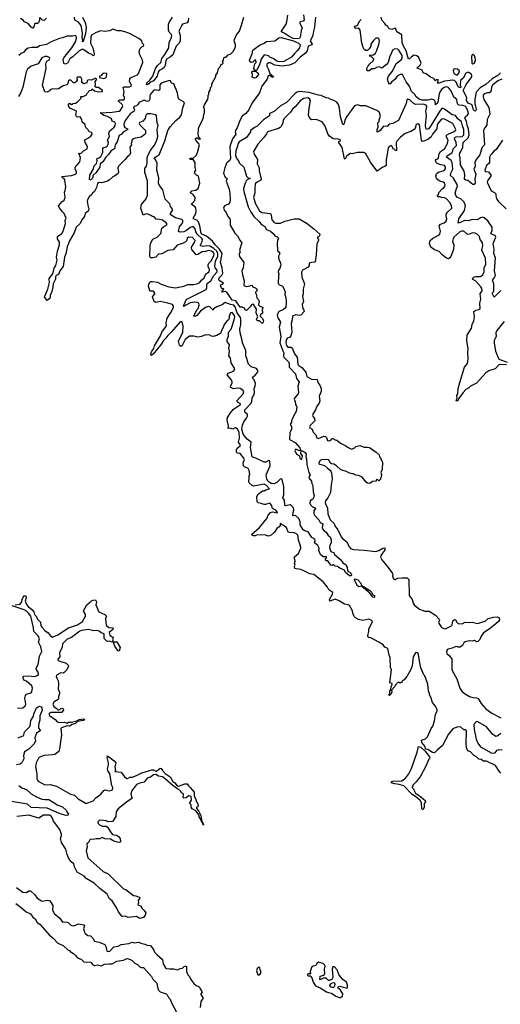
# Model space of a CAD drawing. Extents: x 2494106 to 2685573, y 758056 to 915185.
# Tile 480 of 507: x 2636715 to 2643004, y 893847 to 906733. Entities that reach past the tile are written whole.
import ezdxf

# ---------------------------------------------------------------- set-up
doc = ezdxf.new("R2010")
doc.units = 0

msp = doc.modelspace()

# ---------------------------------------------------------------- linework, layer by layer
at = {"layer": '0CON05XD'}
for points in [[(2636975, 906760), (2636972, 906725), (2636959, 906691), (2636946, 906684), (2636915, 906683), (2636899, 906641), (2636885, 906624), (2636865, 906634), (2636824, 906684), (2636776, 906706), (2636759, 906729), (2636725, 906748)], [(2637064, 906755), (2637035, 906724), (2637015, 906729), (2636985, 906758)], [(2637537, 906765), (2637575, 906685), (2637585, 906625), (2637578, 906552), (2637545, 906450), (2637535, 906442), (2637540, 906465), (2637534, 906495), (2637538, 906562), (2637518, 906658), (2637485, 906702), (2637436, 906725), (2637432, 906765)], [(2638926, 906755), (2638920, 906715), (2638906, 906694), (2638846, 906674), (2638835, 906662), (2638799, 906585), (2638813, 906525), (2638815, 906455), (2638800, 906425), (2638762, 906385), (2638718, 906272), (2638685, 906243), (2638638, 906215), (2638628, 906195), (2638620, 906135), (2638605, 906106), (2638585, 906090), (2638540, 906070), (2638526, 906045), (2638515, 905996), (2638466, 905935), (2638419, 905911), (2638405, 905893), (2638385, 905882), (2638374, 905884), (2638379, 905905), (2638419, 905941), (2638457, 905993), (2638493, 906095), (2638519, 906135), (2638560, 906175), (2638576, 906225), (2638615, 906276), (2638667, 906365), (2638672, 906438), (2638697, 906485), (2638705, 906525), (2638696, 906545), (2638672, 906572), (2638664, 906595), (2638663, 906675), (2638669, 906695), (2638713, 906767)], [(2640584, 906766), (2640571, 906635), (2640558, 906585), (2640552, 906532), (2640544, 906506), (2640514, 906455), (2640543, 906415), (2640539, 906405), (2640491, 906385), (2640476, 906325), (2640455, 906296), (2640386, 906244), (2640315, 906169), (2640245, 906136), (2640145, 906125), (2640055, 906137), (2639995, 906170), (2639975, 906168), (2639954, 906155), (2639947, 906145), (2639948, 906125), (2639971, 906081), (2639989, 906029), (2640033, 905995), (2640036, 905985), (2640025, 905976), (2639985, 906002), (2639965, 905998), (2639954, 905955), (2639884, 905865), (2639852, 905778), (2639755, 905645), (2639713, 905555), (2639676, 905504), (2639625, 905472), (2639595, 905416), (2639562, 905318), (2639537, 905285), (2639536, 905265), (2639544, 905234), (2639499, 905175), (2639467, 905073), (2639473, 904917), (2639461, 904885), (2639438, 904872), (2639422, 904855), (2639399, 904795), (2639384, 904725), (2639402, 904672), (2639431, 904655), (2639419, 904621), (2639457, 904517), (2639467, 904465), (2639470, 904375), (2639465, 904345), (2639449, 904321), (2639393, 904295), (2639383, 904265), (2639397, 904237), (2639408, 904228), (2639434, 904165), (2639467, 904125), (2639471, 904105), (2639468, 904045), (2639530, 903940), (2639564, 903905), (2639596, 903846), (2639621, 903815), (2639590, 903715), (2639598, 903685), (2639588, 903672), (2639587, 903655), (2639593, 903635), (2639647, 903555), (2639640, 903485), (2639622, 903445), (2639630, 903395), (2639653, 903315), (2639650, 903255), (2639685, 903241), (2639725, 903248), (2639749, 903259), (2639772, 903232), (2639800, 903225), (2639812, 903215), (2639822, 903188), (2639802, 903168), (2639800, 903155), (2639810, 903145), (2639820, 903095), (2639836, 903076), (2639847, 903045), (2639838, 903005), (2639845, 902992), (2639898, 902965), (2639888, 902935), (2639892, 902895), (2639886, 902884), (2639875, 902882), (2639866, 902874), (2639863, 902855), (2639890, 902825), (2639907, 902795), (2639895, 902760), (2639885, 902762), (2639855, 902793), (2639825, 902793), (2639819, 902799), (2639816, 902815), (2639830, 902845), (2639809, 902895), (2639816, 902946), (2639780, 903000), (2639765, 903009), (2639747, 903003), (2639732, 902975), (2639685, 902929), (2639665, 902930), (2639658, 902958), (2639628, 902972), (2639602, 902972), (2639545, 903052), (2639495, 903061), (2639426, 903166), (2639405, 903174), (2639360, 903165), (2639365, 903180), (2639388, 903205), (2639377, 903217), (2639365, 903210), (2639355, 903218), (2639341, 903249), (2639347, 903263), (2639365, 903270), (2639380, 903285), (2639325, 903320), (2639320, 903335), (2639327, 903355), (2639362, 903388), (2639374, 903416), (2639364, 903485), (2639341, 903555), (2639364, 903675), (2639330, 903730), (2639271, 903785), (2639236, 903836), (2639159, 903899), (2639099, 903925), (2639088, 903935), (2639072, 904035), (2639055, 904086), (2639035, 904111), (2638988, 904125), (2638984, 904134), (2639021, 904195), (2639024, 904234), (2639022, 904262), (2639013, 904283), (2638964, 904315), (2638971, 904329), (2639005, 904365), (2639011, 904405), (2638985, 904446), (2638954, 904464), (2638952, 904478), (2638966, 904494), (2639015, 904504), (2639050, 904525), (2639074, 904595), (2639057, 904685), (2639028, 904698), (2639002, 904725), (2639006, 904744), (2639020, 904765), (2639010, 904800), (2639013, 904865), (2638985, 904904), (2638975, 904910), (2638970, 904905), (2638944, 904904), (2638941, 904915), (2638955, 904921), (2638985, 904919), (2639023, 904955), (2639041, 904995), (2639069, 905095), (2639065, 905106), (2639020, 905155), (2639011, 905175), (2639035, 905189), (2639048, 905188), (2639052, 905175), (2639065, 905168), (2639080, 905175), (2639058, 905198), (2639051, 905235), (2639053, 905295), (2639060, 905325), (2639095, 905390), (2639120, 905455), (2639120, 905475), (2639133, 905517), (2639132, 905572), (2639121, 905585), (2639128, 905612), (2639177, 905695), (2639182, 905715), (2639180, 905745), (2639190, 905755), (2639192, 905785), (2639207, 905805), (2639212, 905845), (2639228, 905865), (2639230, 905895), (2639282, 905988), (2639283, 906007), (2639302, 906038), (2639317, 906095), (2639338, 906115), (2639345, 906140), (2639355, 906150), (2639365, 906150), (2639378, 906165), (2639370, 906195), (2639380, 906205), (2639388, 906235), (2639395, 906242), (2639417, 906243), (2639445, 906272), (2639475, 906282), (2639508, 906315), (2639538, 906375), (2639538, 906405), (2639523, 906455), (2639528, 906475), (2639552, 906535), (2639590, 906585), (2639619, 906661), (2639647, 906765)], [(2640431, 906795), (2640437, 906733), (2640425, 906716), (2640385, 906706), (2640379, 906695), (2640379, 906685), (2640410, 906625), (2640398, 906592), (2640386, 906504), (2640376, 906485), (2640355, 906481), (2640295, 906488), (2640230, 906520), (2640178, 906558), (2640154, 906565), (2640141, 906575), (2640139, 906585), (2640201, 906675), (2640211, 906705), (2640224, 906794)], [(2641905, 905722), (2641884, 905754), (2641842, 905792), (2641816, 905865), (2641771, 905921), (2641725, 906014), (2641695, 906017), (2641655, 905994), (2641628, 905955), (2641581, 905915), (2641565, 905892), (2641555, 905890), (2641542, 905912), (2641530, 905955), (2641541, 905995), (2641592, 906058), (2641642, 906158), (2641705, 906207), (2641718, 906225), (2641718, 906265), (2641678, 906335), (2641665, 906348), (2641625, 906353), (2641594, 906335), (2641578, 906285), (2641560, 906255), (2641535, 906172), (2641515, 906147), (2641455, 906098), (2641425, 906116), (2641385, 906108), (2641355, 906092), (2641325, 906090), (2641290, 906065), (2641265, 906062), (2641260, 906065), (2641258, 906095), (2641271, 906119), (2641295, 906157), (2641340, 906195), (2641350, 906215), (2641315, 906250), (2641300, 906255), (2641293, 906267), (2641347, 906273), (2641370, 906295), (2641385, 906320), (2641415, 906410), (2641422, 906455), (2641417, 906477), (2641405, 906490), (2641375, 906490), (2641345, 906462), (2641312, 906415), (2641308, 906385), (2641289, 906351), (2641265, 906330), (2641245, 906330), (2641224, 906344), (2641208, 906368), (2641194, 906424), (2641172, 906595), (2641155, 906622), (2641115, 906618), (2641100, 906625), (2641096, 906635), (2641105, 906647), (2641137, 906663), (2641165, 906720), (2641182, 906738)], [(2643007, 906037), (2642974, 906005), (2642899, 905961), (2642815, 905884), (2642740, 905840), (2642690, 905785), (2642671, 905695), (2642670, 905630), (2642681, 905605), (2642689, 905555), (2642686, 905544), (2642675, 905538), (2642665, 905540), (2642654, 905555), (2642638, 905615), (2642628, 905625), (2642585, 905642), (2642561, 905675), (2642567, 905715), (2642520, 905805), (2642557, 905883), (2642630, 905985), (2642633, 906005), (2642625, 906022), (2642593, 906043), (2642575, 906043), (2642555, 906032), (2642520, 905970), (2642484, 905936), (2642477, 905875), (2642487, 905855), (2642485, 905840), (2642465, 905844), (2642455, 905853), (2642426, 905916), (2642407, 905937), (2642385, 905943), (2642312, 905935), (2642275, 905928), (2642205, 905901), (2642183, 905903), (2642192, 905935), (2642190, 905945), (2642165, 905948), (2642152, 905932), (2642134, 905964), (2642093, 905983), (2642035, 906024), (2641997, 906037), (2641982, 906072), (2641915, 906098), (2641910, 906105), (2641954, 906136), (2641969, 906165), (2641939, 906239), (2641911, 906261), (2641875, 906268), (2641842, 906248), (2641815, 906219), (2641805, 906218), (2641774, 906324), (2641738, 906385), (2641721, 906435), (2641717, 906535), (2641649, 906575), (2641635, 906622), (2641586, 906606), (2641554, 906614), (2641547, 906617), (2641532, 906645), (2641505, 906662), (2641494, 906684), (2641455, 906728), (2641444, 906765)], [(2640159, 902401), (2640172, 902375), (2640167, 902335), (2640171, 902315), (2640234, 902255), (2640240, 902235), (2640240, 902185), (2640325, 902099), (2640339, 902039), (2640371, 901995), (2640353, 901935), (2640364, 901855), (2640361, 901835), (2640311, 901779), (2640306, 901765), (2640321, 901735), (2640323, 901695), (2640340, 901665), (2640338, 901635), (2640332, 901605), (2640296, 901544), (2640272, 901485), (2640272, 901465), (2640260, 901445), (2640260, 901425), (2640272, 901412), (2640272, 901375), (2640248, 901325), (2640247, 901245), (2640254, 901234), (2640318, 901198), (2640380, 901130), (2640388, 901112), (2640384, 901096), (2640365, 901097), (2640327, 901113), (2640318, 901105), (2640317, 901095), (2640337, 901047), (2640376, 901026), (2640382, 900995), (2640395, 900980), (2640405, 900980), (2640418, 901015), (2640418, 901025), (2640396, 901056), (2640397, 901093), (2640425, 901087), (2640449, 901069), (2640466, 901046), (2640459, 901015), (2640468, 900985), (2640472, 900912), (2640500, 900805), (2640518, 900775), (2640502, 900755), (2640498, 900738), (2640532, 900695), (2640538, 900665), (2640553, 900635), (2640554, 900554), (2640569, 900505), (2640566, 900485), (2640552, 900458), (2640514, 900436), (2640513, 900405), (2640519, 900385), (2640545, 900358), (2640582, 900345), (2640587, 900335), (2640564, 900305), (2640563, 900275), (2640570, 900255), (2640628, 900188), (2640645, 900152), (2640680, 900135), (2640674, 900085), (2640688, 900055), (2640726, 900025), (2640751, 899981), (2640778, 899965), (2640791, 899925), (2640790, 899885), (2640772, 899855), (2640767, 899827), (2640787, 899775), (2640795, 899767), (2640825, 899758), (2640835, 899732), (2640916, 899666), (2640942, 899625), (2640988, 899598), (2640990, 899575), (2641000, 899565), (2641004, 899525), (2641013, 899513), (2641035, 899504), (2641050, 899490), (2641056, 899466), (2641052, 899455), (2641033, 899453), (2640980, 899500), (2640965, 899528), (2640903, 899553), (2640875, 899578), (2640842, 899582), (2640825, 899600), (2640815, 899600), (2640805, 899590), (2640785, 899592), (2640749, 899649), (2640725, 899652), (2640713, 899663), (2640732, 899688), (2640730, 899705), (2640685, 899702), (2640653, 899735), (2640628, 899785), (2640632, 899815), (2640615, 899850), (2640572, 899885), (2640581, 899915), (2640576, 899935), (2640537, 899957), (2640491, 900031), (2640445, 900044), (2640425, 900056), (2640384, 900124), (2640385, 900160), (2640369, 900205), (2640325, 900244), (2640295, 900238), (2640288, 900245), (2640292, 900285), (2640304, 900315), (2640296, 900346), (2640267, 900377), (2640255, 900383), (2640195, 900372), (2640185, 900378), (2640179, 900445), (2640160, 900475), (2640170, 900515), (2640172, 900585), (2640170, 900625), (2640151, 900715), (2640142, 900722), (2640125, 900720), (2640079, 900675), (2640045, 900659), (2640005, 900664), (2639964, 900695), (2639947, 900725), (2639942, 900775), (2639991, 900895), (2639990, 900955), (2639975, 900964), (2639937, 900943), (2639915, 900943), (2639805, 900993), (2639772, 901002), (2639755, 901014), (2639737, 901135), (2639744, 901204), (2639693, 901243), (2639640, 901310), (2639623, 901375), (2639630, 901425), (2639648, 901472), (2639685, 901517), (2639698, 901545), (2639695, 901566), (2639661, 901595), (2639662, 901625), (2639745, 901715), (2639753, 901735), (2639757, 901783), (2639781, 901819), (2639789, 901849), (2639784, 901905), (2639797, 901935), (2639800, 901970), (2639785, 902020), (2639770, 902035), (2639762, 902055), (2639798, 902082), (2639826, 902115), (2639834, 902135), (2639815, 902170), (2639745, 902188), (2639711, 902225), (2639694, 902265), (2639693, 902285), (2639676, 902335), (2639674, 902405), (2639631, 902505), (2639628, 902535), (2639599, 902635), (2639596, 902685), (2639609, 902745), (2639610, 902815), (2639603, 902835), (2639562, 902895), (2639535, 902977), (2639516, 902996), (2639475, 903005), (2639405, 903034), (2639365, 903002), (2639295, 902977), (2639251, 902949), (2639245, 902930), (2639205, 902974), (2639185, 902981), (2639145, 902966), (2639080, 902920), (2639035, 902860), (2639005, 902850), (2638994, 902854), (2639033, 902935), (2639049, 902955), (2639062, 902995), (2639059, 903025), (2639043, 903033), (2639005, 903036), (2638945, 903028), (2638891, 902999), (2638865, 902979), (2638857, 902985), (2638890, 903060), (2638904, 903075), (2639155, 903202), (2639164, 903225), (2639164, 903264), (2639170, 903280), (2639216, 903314), (2639255, 903384), (2639301, 903435), (2639298, 903455), (2639273, 903485), (2639267, 903505), (2639279, 903575), (2639310, 903640), (2639309, 903675), (2639294, 903705), (2639255, 903739), (2639205, 903770), (2639165, 903775), (2639115, 903765), (2639083, 903773), (2639083, 903785), (2639105, 903829), (2639106, 903855), (2639098, 903868), (2639040, 903920), (2639022, 903955), (2639013, 903995), (2638991, 904021), (2638974, 904024), (2638945, 904015), (2638896, 903974), (2638865, 903958), (2638811, 903951), (2638793, 903963), (2638806, 904024), (2638841, 904065), (2638849, 904085), (2638848, 904105), (2638835, 904120), (2638755, 904140), (2638696, 904175), (2638690, 904185), (2638689, 904195), (2638717, 904245), (2638713, 904255), (2638690, 904290), (2638680, 904325), (2638617, 904385), (2638586, 904506), (2638543, 904563), (2638530, 904595), (2638537, 904665), (2638510, 904765), (2638513, 904855), (2638498, 904895), (2638474, 904925), (2638508, 904945), (2638540, 904965), (2638614, 905146), (2638652, 905285), (2638685, 905332), (2638760, 905415), (2638812, 905458), (2638831, 905489), (2638850, 905580), (2638870, 905645), (2638859, 905659), (2638796, 905695), (2638787, 905715), (2638782, 905775), (2638730, 905895), (2638703, 905903), (2638688, 905935), (2638675, 905937), (2638565, 905904), (2638551, 905879), (2638548, 905825), (2638541, 905809), (2638525, 905807), (2638485, 905817), (2638466, 905805), (2638424, 905755), (2638418, 905735), (2638418, 905692), (2638404, 905666), (2638385, 905664), (2638345, 905681), (2638285, 905654), (2638272, 905645), (2638261, 905625), (2638245, 905606), (2638215, 905596), (2638206, 905585), (2638217, 905555), (2638212, 905535), (2638159, 905501), (2638094, 905415), (2638078, 905365), (2638080, 905335), (2638091, 905321), (2638127, 905305), (2638129, 905295), (2638074, 905266), (2638045, 905232), (2638015, 905219), (2637992, 905135), (2637964, 905095), (2637956, 905045), (2637928, 905032), (2637907, 905013), (2637875, 904967), (2637842, 904935), (2637805, 904871), (2637770, 904845), (2637762, 904805), (2637716, 904734), (2637674, 904696), (2637670, 904665), (2637645, 904636), (2637634, 904634), (2637630, 904640), (2637633, 904697), (2637678, 904772), (2637690, 904820), (2637721, 904849), (2637729, 904885), (2637726, 904914), (2637761, 904929), (2637777, 904943), (2637803, 904997), (2637802, 905058), (2637845, 905068), (2637860, 905080), (2637872, 905105), (2637875, 905125), (2637863, 905155), (2637892, 905205), (2637883, 905245), (2637891, 905275), (2637951, 905325), (2637965, 905350), (2637969, 905375), (2637962, 905392), (2637926, 905406), (2637916, 905435), (2637904, 905445), (2637865, 905465), (2637815, 905478), (2637770, 905515), (2637925, 905522), (2638015, 905534), (2638035, 905549), (2638058, 905585), (2638063, 905605), (2638055, 905622), (2638009, 905665), (2638006, 905675), (2638026, 905686), (2638074, 905686), (2638086, 905695), (2638088, 905715), (2638072, 905745), (2638083, 905795), (2638071, 905845), (2638084, 905856), (2638154, 905856), (2638172, 905865), (2638176, 905875), (2638154, 905925), (2638155, 905960), (2638165, 905972), (2638212, 905995), (2638255, 906011), (2638270, 906030), (2638326, 906175), (2638321, 906205), (2638288, 906275), (2638278, 906315), (2638292, 906358), (2638312, 906378), (2638333, 906387), (2638338, 906405), (2638323, 906423), (2638312, 906455), (2638275, 906488), (2638151, 906551), (2638090, 906575), (2638045, 906586), (2637995, 906589), (2637935, 906610), (2637895, 906588), (2637825, 906577), (2637775, 906587), (2637715, 906567), (2637655, 906530), (2637646, 906504), (2637641, 906425), (2637674, 906365), (2637688, 906285), (2637685, 906263), (2637675, 906260), (2637659, 906279), (2637615, 906297), (2637555, 906341), (2637535, 906346), (2637495, 906324), (2637415, 906250), (2637371, 906219), (2637345, 906169), (2637315, 906151), (2637292, 906162), (2637285, 906215), (2637292, 906235), (2637398, 906365), (2637447, 906445), (2637459, 906485), (2637456, 906516), (2637445, 906526), (2637405, 906516), (2637335, 906517), (2637275, 906494), (2637235, 906489), (2637126, 906444), (2637065, 906409), (2636975, 906393), (2636945, 906369), (2636875, 906371), (2636825, 906360), (2636791, 906339), (2636764, 906306), (2636735, 906291), (2636705, 906264)], [(2639815, 906070), (2639792, 906072), (2639778, 906095), (2639793, 906155), (2639809, 906175), (2639803, 906203), (2639795, 906208), (2639765, 906179), (2639745, 906173), (2639726, 906186), (2639722, 906205), (2639756, 906285), (2639764, 906336), (2639855, 906401), (2639914, 906426), (2639945, 906446), (2640054, 906456), (2640107, 906495), (2640135, 906500), (2640296, 906456), (2640365, 906425), (2640384, 906405), (2640377, 906365), (2640348, 906325), (2640309, 906291), (2640272, 906245), (2640172, 906185), (2640145, 906181), (2640095, 906186), (2640065, 906199), (2640042, 906222), (2639990, 906245), (2639972, 906262), (2639915, 906272), (2639876, 906215), (2639855, 906142), (2639815, 906070)], [(2639515, 901635), (2639604, 901695), (2639606, 901706), (2639565, 901726), (2639557, 901745), (2639639, 901835), (2639649, 901865), (2639635, 901886), (2639598, 901905), (2639565, 901909), (2639515, 901904), (2639478, 901918), (2639473, 901935), (2639496, 901975), (2639496, 901995), (2639482, 902022), (2639430, 902085), (2639441, 902109), (2639515, 902134), (2639528, 902152), (2639529, 902165), (2639481, 902241), (2639472, 902305), (2639451, 902335), (2639461, 902395), (2639452, 902435), (2639460, 902480), (2639432, 902522), (2639429, 902545), (2639446, 902595), (2639446, 902645), (2639481, 902685), (2639523, 902803), (2639529, 902845), (2639525, 902863), (2639495, 902900), (2639475, 902898), (2639457, 902855), (2639458, 902825), (2639448, 902805), (2639424, 902786), (2639389, 902745), (2639377, 902703), (2639350, 902655), (2639345, 902632), (2639295, 902600), (2639245, 902589), (2639225, 902592), (2639195, 902607), (2639165, 902604), (2639145, 902610), (2639092, 902588), (2639045, 902578), (2638995, 902592), (2638935, 902591), (2638882, 902548), (2638843, 902467), (2638825, 902454), (2638806, 902475), (2638793, 902525), (2638848, 902645), (2638854, 902724), (2638840, 902780), (2638815, 902780), (2638698, 902642), (2638655, 902602), (2638627, 902563), (2638595, 902535), (2638569, 902491), (2638461, 902355), (2638435, 902337), (2638431, 902361), (2638444, 902396), (2638469, 902431), (2638480, 902465), (2638557, 902595), (2638575, 902645), (2638634, 902725), (2638633, 902767), (2638644, 902825), (2638695, 902900), (2638726, 902965), (2638729, 902985), (2638715, 903006), (2638655, 903024), (2638555, 903044), (2638495, 903034), (2638475, 903047), (2638452, 903105), (2638483, 903145), (2638483, 903155), (2638465, 903180), (2638425, 903180), (2638420, 903185), (2638402, 903245), (2638404, 903266), (2638420, 903300), (2638435, 903308), (2638455, 903308), (2638519, 903299), (2638565, 903273), (2638665, 903236), (2638755, 903226), (2638864, 903246), (2638915, 903267), (2638995, 903269), (2639048, 903282), (2639071, 903295), (2639092, 903325), (2639128, 903355), (2639150, 903405), (2639196, 903435), (2639200, 903465), (2639183, 903503), (2639183, 903525), (2639190, 903545), (2639225, 903583), (2639255, 903645), (2639259, 903665), (2639253, 903685), (2639225, 903705), (2639185, 903712), (2639145, 903698), (2639105, 903694), (2639045, 903661), (2639025, 903657), (2638969, 903725), (2638962, 903745), (2638963, 903757), (2639009, 903825), (2639012, 903845), (2638975, 903884), (2638925, 903886), (2638906, 903875), (2638901, 903845), (2638885, 903826), (2638855, 903809), (2638775, 903782), (2638725, 903721), (2638655, 903712), (2638575, 903669), (2638532, 903665), (2638495, 903627), (2638455, 903618), (2638428, 903618), (2638418, 903635), (2638422, 903775), (2638432, 903815), (2638459, 903861), (2638513, 903887), (2638562, 903935), (2638576, 904004), (2638602, 904025), (2638638, 904042), (2638643, 904055), (2638633, 904075), (2638585, 904108), (2638545, 904120), (2638503, 904123), (2638475, 904151), (2638455, 904156), (2638432, 904172), (2638385, 904192), (2638355, 904190), (2638330, 904175), (2638300, 904265), (2638309, 904315), (2638371, 904389), (2638387, 904435), (2638386, 904625), (2638353, 904733), (2638354, 904785), (2638373, 904817), (2638385, 904857), (2638385, 904925), (2638394, 904956), (2638428, 905022), (2638475, 905085), (2638507, 905145), (2638522, 905205), (2638516, 905296), (2638527, 905347), (2638512, 905385), (2638504, 905475), (2638495, 905488), (2638425, 905501), (2638385, 905501), (2638366, 905484), (2638355, 905438), (2638325, 905407), (2638281, 905389), (2638278, 905375), (2638285, 905358), (2638360, 905285), (2638363, 905247), (2638358, 905235), (2638306, 905194), (2638225, 905183), (2638204, 905176), (2638189, 905161), (2638173, 905115), (2638177, 905095), (2638158, 905065), (2638164, 904985), (2638146, 904954), (2638125, 904942), (2638096, 904904), (2638007, 904815), (2638000, 904795), (2638006, 904736), (2637998, 904715), (2637956, 904684), (2637935, 904678), (2637885, 904632), (2637865, 904622), (2637792, 904598), (2637755, 904602), (2637735, 904589), (2637722, 904535), (2637696, 904484), (2637667, 904465), (2637658, 904445), (2637625, 904417), (2637604, 904375), (2637600, 904355), (2637612, 904285), (2637620, 904265), (2637617, 904233), (2637570, 904195), (2637562, 904158), (2637530, 904115), (2637506, 904064), (2637455, 904020), (2637426, 903945), (2637365, 903840), (2637335, 903760), (2637319, 903671), (2637300, 903625), (2637282, 903505), (2637239, 903445), (2637223, 903397), (2637194, 903386), (2637185, 903370), (2637182, 903338), (2637151, 903275), (2637149, 903235), (2637134, 903174), (2637114, 903125), (2637109, 903085), (2637075, 903058), (2637041, 903105), (2637042, 903115), (2637083, 903205), (2637103, 903295), (2637101, 903345), (2637150, 903405), (2637168, 903482), (2637188, 903515), (2637204, 903584), (2637198, 903625), (2637211, 903705), (2637237, 903787), (2637235, 903822), (2637210, 903865), (2637210, 903895), (2637265, 903934), (2637285, 903967), (2637313, 904067), (2637310, 904105), (2637322, 904135), (2637298, 904195), (2637271, 904221), (2637255, 904250), (2637230, 904275), (2637222, 904295), (2637255, 904330), (2637265, 904350), (2637298, 904372), (2637310, 904405), (2637300, 904475), (2637312, 904498), (2637318, 904545), (2637307, 904635), (2637302, 904645), (2637273, 904663), (2637268, 904682), (2637395, 904692), (2637445, 904712), (2637458, 904725), (2637458, 904745), (2637443, 904775), (2637442, 904795), (2637454, 904826), (2637476, 904844), (2637500, 904875), (2637510, 904925), (2637490, 904985), (2637515, 904984), (2637552, 905018), (2637598, 905045), (2637602, 905075), (2637573, 905125), (2637567, 905153), (2637574, 905166), (2637605, 905183), (2637645, 905208), (2637662, 905235), (2637658, 905255), (2637624, 905264), (2637613, 905293), (2637582, 905322), (2637568, 905365), (2637532, 905392), (2637528, 905425), (2637505, 905460), (2637465, 905458), (2637458, 905465), (2637450, 905485), (2637460, 905535), (2637395, 905568), (2637375, 905570), (2637352, 905605), (2637353, 905623), (2637364, 905636), (2637375, 905638), (2637395, 905622), (2637415, 905638), (2637445, 905642), (2637465, 905653), (2637520, 905705), (2637520, 905715), (2637510, 905725), (2637515, 905730), (2637545, 905730), (2637588, 905752), (2637602, 905778), (2637618, 905792), (2637622, 905808), (2637655, 905810), (2637665, 905828), (2637695, 905802), (2637747, 905787), (2637800, 905795), (2637798, 905808), (2637745, 905847), (2637715, 905848), (2637702, 905855), (2637708, 905895), (2637702, 905925), (2637720, 905945), (2637720, 905955), (2637705, 905968), (2637655, 905942), (2637625, 905948), (2637608, 905942), (2637600, 905935), (2637593, 905907), (2637555, 905893), (2637538, 905905), (2637530, 905920), (2637526, 905956), (2637515, 905980), (2637465, 905980), (2637460, 905965), (2637468, 905958), (2637467, 905935), (2637435, 905908), (2637418, 905908), (2637385, 905940), (2637365, 905942), (2637352, 905935), (2637346, 905904), (2637335, 905882), (2637285, 905868), (2637222, 905828), (2637195, 905822), (2637145, 905827), (2637115, 905817), (2637105, 905804), (2637075, 905784), (2637045, 905788), (2637013, 905875), (2637062, 906095), (2637058, 906145), (2637062, 906175), (2637070, 906190), (2637102, 906208), (2637110, 906225), (2637105, 906237), (2637075, 906251), (2637045, 906252), (2637005, 906236), (2636958, 906155), (2636865, 906123), (2636818, 906085), (2636801, 906049), (2636755, 905850), (2636730, 905780), (2636700, 905730)], [(2642645, 906154), (2642665, 906164), (2642679, 906205), (2642676, 906235), (2642665, 906261), (2642645, 906278), (2642634, 906275), (2642629, 906255), (2642632, 906165), (2642645, 906154)], [(2642435, 906007), (2642445, 906012), (2642462, 906035), (2642472, 906065), (2642445, 906084), (2642415, 906089), (2642398, 906085), (2642389, 906065), (2642395, 906030), (2642435, 906007)], [(2637815, 905964), (2637838, 905972), (2637852, 905985), (2637855, 906030), (2637825, 906032), (2637803, 906027), (2637775, 906000), (2637760, 905995), (2637760, 905975), (2637815, 905964)], [(2639788, 905968), (2639755, 905980), (2639760, 906015), (2639751, 906045), (2639759, 906061), (2639805, 906060), (2639835, 906032), (2639840, 906015), (2639805, 905972), (2639788, 905968)], [(2643024, 905956), (2642971, 905935), (2642902, 905875), (2642890, 905845), (2642882, 905788), (2642865, 905778), (2642838, 905778), (2642795, 905765), (2642782, 905745), (2642778, 905725), (2642790, 905690), (2642856, 905585), (2642869, 905495), (2642832, 905425), (2642829, 905355), (2642797, 905315), (2642786, 905285), (2642796, 905095), (2642761, 905055), (2642737, 904963), (2642687, 904903), (2642671, 904865), (2642674, 904815), (2642659, 904775), (2642682, 904712), (2642669, 904645), (2642677, 904593), (2642662, 904578), (2642645, 904578), (2642579, 904629), (2642555, 904634), (2642536, 904646), (2642541, 904705), (2642530, 904750), (2642482, 904835), (2642479, 904925), (2642471, 904965), (2642474, 904985), (2642490, 905010), (2642516, 905064), (2642517, 905125), (2642582, 905188), (2642597, 905225), (2642590, 905305), (2642569, 905355), (2642564, 905405), (2642539, 905445), (2642549, 905465), (2642576, 905485), (2642586, 905505), (2642580, 905545), (2642555, 905591), (2642545, 905601), (2642515, 905612), (2642465, 905615), (2642451, 905621), (2642440, 905645), (2642435, 905687), (2642395, 905718), (2642367, 905795), (2642326, 905845), (2642312, 905852), (2642295, 905854), (2642268, 905845), (2642235, 905818), (2642212, 905785), (2642203, 905765), (2642185, 905655), (2642175, 905636), (2642155, 905620), (2642154, 905665), (2642136, 905686), (2642105, 905693), (2642055, 905682), (2641981, 905681), (2641941, 905691), (2641905, 905722)], [(2643013, 903187), (2642925, 903100), (2642900, 903155), (2642915, 903170), (2642920, 903185), (2642920, 903275), (2642903, 903323), (2642929, 903361), (2642941, 903385), (2642929, 903445), (2642940, 903615), (2642918, 903675), (2642924, 903726), (2642913, 903805), (2642947, 903885), (2642937, 903907), (2642890, 903925), (2642880, 903935), (2642898, 903975), (2642897, 904017), (2642842, 904102), (2642795, 904138), (2642775, 904147), (2642745, 904142), (2642705, 904112), (2642635, 904117), (2642585, 904099), (2642535, 904104), (2642485, 904078), (2642455, 904070), (2642463, 904127), (2642535, 904234), (2642550, 904295), (2642532, 904345), (2642487, 904387), (2642445, 904408), (2642424, 904434), (2642415, 904465), (2642432, 904525), (2642443, 904555), (2642439, 904575), (2642391, 904661), (2642354, 904695), (2642359, 904725), (2642384, 904775), (2642375, 904865), (2642360, 904890), (2642300, 904935), (2642304, 904945), (2642375, 904995), (2642385, 905013), (2642389, 905045), (2642431, 905085), (2642425, 905125), (2642404, 905175), (2642408, 905192), (2642428, 905202), (2642505, 905203), (2642527, 905225), (2642529, 905295), (2642508, 905345), (2642498, 905395), (2642448, 905435), (2642418, 905478), (2642375, 905489), (2642275, 905564), (2642245, 905574), (2642216, 905544), (2642098, 905355), (2642084, 905326), (2642065, 905306), (2642038, 905298), (2642032, 905312), (2642024, 905355), (2642037, 905473), (2642032, 905535), (2642043, 905595), (2642036, 905615), (2641995, 905629), (2641895, 905622), (2641862, 905642), (2641825, 905680), (2641795, 905691), (2641781, 905685), (2641774, 905636), (2641672, 905415), (2641597, 905373), (2641550, 905365), (2641525, 905337), (2641475, 905340), (2641432, 905285), (2641415, 905268), (2641395, 905260), (2641394, 905296), (2641407, 905325), (2641402, 905385), (2641417, 905403), (2641418, 905422), (2641438, 905472), (2641425, 905517), (2641415, 905529), (2641387, 905545), (2641245, 905606), (2641175, 905608), (2641135, 905620), (2641095, 905607), (2640994, 905465), (2640974, 905426), (2640955, 905362), (2640945, 905362), (2640914, 905464), (2640900, 905575), (2640888, 905625), (2640867, 905655), (2640825, 905677), (2640788, 905688), (2640758, 905708), (2640725, 905712), (2640662, 905742), (2640625, 905747), (2640502, 905782), (2640378, 905792), (2640347, 905785), (2640325, 905772), (2640205, 905650), (2640129, 905605), (2640045, 905530), (2639985, 905506), (2639984, 905476), (2639905, 905423), (2639819, 905335), (2639795, 905327), (2639736, 905285), (2639735, 905265), (2639685, 905192), (2639586, 905135), (2639572, 905115), (2639563, 905065), (2639543, 905017), (2639541, 904955), (2639555, 904914), (2639577, 904885), (2639588, 904858), (2639647, 904805), (2639684, 904685), (2639704, 904664), (2639730, 904655), (2639695, 904642), (2639681, 904629), (2639664, 904595), (2639644, 904525), (2639649, 904485), (2639703, 904285), (2639734, 904224), (2639778, 904158), (2639850, 904091), (2639872, 904062), (2639921, 904025), (2639945, 903988), (2639997, 903967), (2640032, 903935), (2640054, 903904), (2640085, 903890), (2640100, 903875), (2640090, 903845), (2640086, 903804), (2640088, 903715), (2640092, 903702), (2640106, 903696), (2640118, 903675), (2640101, 903639), (2640100, 903615), (2640113, 903575), (2640125, 903560), (2640132, 903525), (2640120, 903475), (2640100, 903455), (2640098, 903435), (2640108, 903405), (2640100, 903375), (2640096, 903285), (2640108, 903268), (2640153, 903245), (2640173, 903215), (2640188, 903168), (2640186, 903136), (2640199, 903095), (2640202, 903042), (2640197, 902965), (2640165, 902938), (2640108, 902912), (2640091, 902889), (2640086, 902865), (2640091, 902831), (2640126, 902775), (2640109, 902711), (2640133, 902587), (2640119, 902505), (2640159, 902401)], [(2643085, 902218), (2642991, 902219), (2642936, 902164), (2642855, 902137), (2642815, 902110), (2642695, 901978), (2642615, 901938), (2642594, 901916), (2642555, 901892), (2642518, 901855), (2642458, 901772), (2642452, 901755), (2642435, 901740), (2642428, 901755), (2642442, 901778), (2642437, 901815), (2642447, 901835), (2642452, 901905), (2642473, 901985), (2642534, 902185), (2642576, 902235), (2642584, 902296), (2642581, 902381), (2642584, 902425), (2642566, 902535), (2642570, 902605), (2642627, 902695), (2642636, 902745), (2642657, 902793), (2642666, 902846), (2642659, 902915), (2642685, 902930), (2642725, 902939), (2642740, 902955), (2642736, 903024), (2642750, 903075), (2642741, 903145), (2642766, 903185), (2642762, 903215), (2642749, 903239), (2642685, 903309), (2642643, 903335), (2642639, 903345), (2642662, 903368), (2642685, 903374), (2642745, 903374), (2642776, 903394), (2642794, 903435), (2642793, 903485), (2642815, 903535), (2642812, 903612), (2642763, 903715), (2642776, 903776), (2642772, 903815), (2642743, 903855), (2642730, 903895), (2642718, 903908), (2642702, 903925), (2642675, 903940), (2642643, 903943), (2642585, 903924), (2642565, 903932), (2642525, 903964), (2642495, 903966), (2642475, 903958), (2642396, 903885), (2642386, 903865), (2642379, 903829), (2642396, 903785), (2642392, 903725), (2642357, 903635), (2642344, 903615), (2642325, 903604), (2642300, 903610), (2642243, 903655), (2642205, 903698), (2642145, 903723), (2642096, 903756), (2642076, 903804), (2642085, 903842), (2642115, 903871), (2642195, 903912), (2642213, 903927), (2642223, 903965), (2642204, 904035), (2642222, 904055), (2642271, 904075), (2642294, 904095), (2642304, 904125), (2642298, 904165), (2642302, 904198), (2642314, 904216), (2642370, 904265), (2642366, 904295), (2642348, 904335), (2642295, 904391), (2642275, 904401), (2642234, 904404), (2642205, 904418), (2642195, 904412), (2642182, 904425), (2642184, 904436), (2642197, 904443), (2642199, 904471), (2642245, 904521), (2642265, 904533), (2642280, 904555), (2642283, 904575), (2642273, 904595), (2642255, 904609), (2642212, 904622), (2642185, 904639), (2642169, 904659), (2642159, 904685), (2642168, 904715), (2642181, 904729), (2642206, 904744), (2642255, 904754), (2642274, 904765), (2642288, 904785), (2642287, 904807), (2642272, 904825), (2642225, 904832), (2642179, 904849), (2642164, 904865), (2642157, 904895), (2642162, 904905), (2642185, 904912), (2642195, 904925), (2642205, 904976), (2642221, 905009), (2642274, 905045), (2642313, 905115), (2642322, 905155), (2642300, 905195), (2642299, 905221), (2642329, 905241), (2642394, 905265), (2642419, 905285), (2642421, 905295), (2642381, 905375), (2642275, 905431), (2642255, 905437), (2642235, 905431), (2642187, 905373), (2642180, 905355), (2642175, 905305), (2642116, 905235), (2642099, 905201), (2642065, 905168), (2641995, 905141), (2641983, 905143), (2641974, 905155), (2641947, 905357), (2641925, 905372), (2641905, 905360), (2641890, 905315), (2641876, 905294), (2641835, 905268), (2641758, 905242), (2641699, 905195), (2641649, 905145), (2641643, 905127), (2641645, 905022), (2641635, 905017), (2641623, 905033), (2641603, 905043), (2641589, 905075), (2641577, 905085), (2641548, 905075), (2641538, 905055), (2641511, 904895), (2641510, 904825), (2641495, 904812), (2641465, 904803), (2641395, 904750), (2641305, 904867), (2641245, 904977), (2641217, 904997), (2641137, 904993), (2641065, 904978), (2641045, 904982), (2640995, 904952), (2640975, 904910), (2640965, 904912), (2640935, 905060), (2640890, 905125), (2640890, 905145), (2640912, 905148), (2640918, 905155), (2640875, 905176), (2640845, 905171), (2640815, 905176), (2640769, 905209), (2640748, 905238), (2640711, 905341), (2640672, 905395), (2640595, 905429), (2640535, 905422), (2640518, 905435), (2640493, 905485), (2640501, 905575), (2640522, 905675), (2640509, 905699), (2640485, 905712), (2640435, 905704), (2640385, 905672), (2640318, 905592), (2640285, 905564), (2640259, 905521), (2640170, 905435), (2640161, 905415), (2640157, 905383), (2640135, 905337), (2640125, 905322), (2640101, 905309), (2639956, 905264), (2639945, 905238), (2639909, 905191), (2639831, 905105), (2639773, 905007), (2639784, 904974), (2639827, 904905), (2639821, 904845), (2639849, 904795), (2639850, 904755), (2639877, 904645), (2639872, 904635), (2639823, 904607), (2639796, 904585), (2639790, 904525), (2639794, 904465), (2639775, 904405), (2639801, 904325), (2639851, 904231), (2639885, 904208), (2639997, 904195), (2640006, 904176), (2640014, 904114), (2640045, 904081), (2640065, 904072), (2640128, 904072), (2640185, 904096), (2640305, 904129), (2640372, 904125), (2640475, 904067), (2640566, 903996), (2640642, 903925), (2640638, 903905), (2640625, 903890), (2640610, 903885), (2640610, 903875), (2640627, 903857), (2640627, 903847), (2640603, 903795), (2640593, 903655), (2640580, 903565), (2640572, 903558), (2640534, 903556), (2640503, 903547), (2640502, 903518), (2640488, 903495), (2640417, 903453), (2640401, 903429), (2640409, 903365), (2640440, 903275), (2640424, 903205), (2640426, 903145), (2640416, 903115), (2640428, 903045), (2640412, 903005), (2640419, 902955), (2640435, 902930), (2640436, 902915), (2640394, 902866), (2640375, 902861), (2640325, 902871), (2640285, 902852), (2640280, 902805), (2640266, 902755), (2640274, 902696)], [(2643033, 905155), (2642952, 905035), (2642915, 905008), (2642894, 904976), (2642875, 904960), (2642862, 904935), (2642864, 904865), (2642855, 904850), (2642825, 904827), (2642802, 904765), (2642804, 904755), (2642815, 904748), (2642852, 904742), (2642886, 904695), (2642835, 904625), (2642833, 904605), (2642884, 904494), (2642930, 904470), (2642944, 904455), (2642947, 904443), (2642949, 904405), (2642958, 904385), (2642980, 904355), (2643080, 904260)], [(2643055, 902784), (2642958, 902665), (2642948, 902635), (2642950, 902585), (2642938, 902562), (2642926, 902535), (2642924, 902505), (2642942, 902395), (2642985, 902290), (2643095, 902251)], [(2640274, 902696), (2640275, 902645), (2640263, 902597), (2640245, 902576), (2640214, 902565), (2640201, 902545), (2640197, 902505), (2640207, 902467), (2640225, 902449), (2640267, 902447), (2640285, 902426), (2640312, 902362), (2640348, 902315), (2640355, 902221), (2640366, 902206), (2640405, 902182), (2640458, 902118), (2640474, 902065), (2640535, 902027), (2640608, 902025), (2640617, 901985), (2640641, 901951), (2640658, 901908), (2640661, 901865), (2640633, 901805), (2640641, 901745), (2640636, 901715), (2640605, 901677), (2640586, 901625), (2640555, 901580), (2640546, 901555), (2640554, 901535), (2640575, 901512), (2640576, 901485), (2640515, 901423), (2640506, 901405), (2640511, 901391), (2640542, 901372), (2640554, 901334), (2640591, 901301), (2640605, 901260), (2640625, 901253), (2640665, 901270), (2640695, 901283), (2640718, 901278), (2640730, 901265), (2640743, 901225), (2640755, 901220), (2640784, 901226), (2640805, 901250), (2640815, 901250), (2640843, 901233), (2640865, 901232), (2640915, 901192), (2640985, 901158), (2641015, 901132), (2641055, 901112), (2641090, 901125), (2641113, 901147), (2641165, 901162), (2641225, 901140), (2641265, 901140), (2641292, 901132), (2641380, 901075), (2641418, 901038), (2641423, 901013), (2641440, 900995), (2641440, 900975), (2641455, 900960), (2641462, 900942), (2641457, 900845), (2641443, 900805), (2641450, 900775), (2641435, 900720), (2641415, 900700), (2641395, 900720), (2641380, 900705), (2641378, 900692), (2641333, 900687), (2641295, 900662), (2641268, 900668), (2641251, 900681), (2641195, 900748), (2641155, 900768), (2641115, 900770), (2641085, 900790), (2641065, 900790), (2641023, 900803), (2640992, 900822), (2640944, 900834), (2640915, 900848), (2640862, 900895), (2640825, 900914), (2640795, 900919), (2640780, 900935), (2640766, 900965), (2640755, 900972), (2640675, 900978), (2640648, 900962), (2640628, 900935), (2640628, 900925), (2640642, 900915), (2640705, 900899), (2640742, 900862), (2640778, 900838), (2640786, 900825), (2640795, 900800), (2640804, 900725), (2640789, 900645), (2640783, 900545), (2640747, 900475), (2640716, 900435), (2640711, 900415), (2640715, 900394), (2640744, 900345), (2640749, 900265), (2640778, 900188), (2640830, 900140), (2640845, 900102), (2640874, 900064), (2640924, 899964), (2640938, 899945), (2640992, 899905), (2641010, 899875), (2641016, 899845), (2641045, 899812), (2641085, 899798), (2641225, 899792), (2641375, 899772), (2641415, 899784), (2641465, 899816), (2641495, 899822), (2641494, 899795), (2641444, 899725), (2641438, 899698), (2641455, 899663), (2641519, 899585), (2641588, 899495), (2641597, 899475), (2641593, 899455), (2641601, 899425), (2641615, 899407), (2641630, 899405), (2641664, 899426), (2641715, 899428), (2641785, 899428), (2641808, 899408), (2641810, 899195), (2641852, 899145), (2641863, 899095), (2641877, 899075), (2641945, 899017), (2642015, 898993), (2642075, 898990), (2642155, 898938), (2642205, 898888), (2642208, 898875), (2642197, 898845), (2642199, 898835), (2642237, 898777), (2642265, 898764), (2642288, 898762), (2642355, 898797), (2642373, 898815), (2642383, 898865), (2642405, 898883), (2642419, 898879), (2642437, 898847), (2642455, 898832), (2642505, 898828), (2642544, 898846), (2642605, 898842), (2642635, 898849), (2642705, 898831), (2642805, 898862), (2642845, 898896), (2642915, 898914), (2642965, 898918), (2642990, 898905), (2642993, 898877), (2642979, 898855), (2642944, 898826), (2642857, 898755), (2642785, 898708), (2642752, 898665), (2642735, 898620), (2642710, 898595), (2642695, 898592), (2642665, 898607), (2642635, 898598), (2642595, 898604), (2642545, 898591), (2642525, 898578), (2642508, 898542), (2642477, 898523), (2642455, 898520), (2642435, 898528), (2642415, 898527), (2642374, 898506), (2642324, 898496), (2642308, 898485), (2642300, 898455), (2642305, 898440), (2642339, 898409), (2642368, 898365), (2642372, 898345), (2642368, 898305), (2642370, 898235), (2642380, 898205), (2642437, 898105), (2642473, 897985), (2642503, 897945), (2642538, 897915), (2642600, 897875), (2642645, 897862), (2642695, 897858), (2642715, 897848), (2642752, 897785), (2642814, 897714), (2642895, 897657), (2643010, 897595)], [(2643013, 896873), (2642997, 896885), (2642941, 896971), (2642825, 897028), (2642785, 897031), (2642755, 897052), (2642722, 897055), (2642693, 897085), (2642655, 897108), (2642615, 897150), (2642580, 897165), (2642562, 897205), (2642558, 897265), (2642560, 897425), (2642545, 897440), (2642525, 897440), (2642485, 897478), (2642435, 897472), (2642385, 897450), (2642328, 897382), (2642248, 897235), (2642178, 897175), (2642145, 897138), (2642115, 897142), (2642055, 897181), (2642026, 897186), (2642021, 897221), (2641976, 897275), (2641972, 897305), (2642025, 897322), (2642053, 897347), (2642100, 897455), (2642120, 897485), (2642143, 897555), (2642158, 897642), (2642178, 897685), (2642177, 897705), (2642151, 897755), (2642116, 897795), (2642097, 897867), (2642078, 897898), (2642078, 897915), (2642063, 897947), (2642058, 898035), (2642017, 898147), (2642005, 898160), (2641965, 898250), (2641950, 898315), (2641936, 898425), (2641925, 898448), (2641905, 898452), (2641894, 898446), (2641864, 898395), (2641850, 898275), (2641835, 898230), (2641782, 898135), (2641746, 898094), (2641720, 898075), (2641715, 898060), (2641705, 898060), (2641695, 898050), (2641685, 898060), (2641665, 898060), (2641635, 898030), (2641624, 898006), (2641582, 897958), (2641583, 897935), (2641575, 897910), (2641555, 897888), (2641543, 897895), (2641558, 897912), (2641557, 897945), (2641572, 897968), (2641578, 898005), (2641587, 898015), (2641588, 898045), (2641560, 898055), (2641580, 898225), (2641568, 898255), (2641562, 898385), (2641552, 898418), (2641532, 898505), (2641492, 898522), (2641470, 898550), (2641415, 898588), (2641312, 898642), (2641285, 898648), (2641273, 898663), (2641270, 898675), (2641282, 898725), (2641283, 898755), (2641330, 898855), (2641316, 898876), (2641286, 898886), (2641205, 898868), (2641150, 898885), (2641110, 898905), (2641093, 898923), (2641074, 898964), (2641072, 898995), (2641030, 899065), (2641015, 899073), (2640965, 899082), (2640895, 899128), (2640845, 899148), (2640772, 899122), (2640769, 899145), (2640808, 899215), (2640812, 899235), (2640762, 899272), (2640743, 899305), (2640687, 899375), (2640565, 899473), (2640510, 899480), (2640435, 899522), (2640395, 899538), (2640334, 899544), (2640315, 899552), (2640313, 899575), (2640320, 899595), (2640313, 899615), (2640322, 899645), (2640311, 899685), (2640313, 899705), (2640363, 899747), (2640394, 899816), (2640391, 899845), (2640362, 899922), (2640355, 899985), (2640338, 900005), (2640305, 900019), (2640245, 900021), (2640228, 900028), (2640205, 900086), (2640122, 900138), (2640123, 900115), (2640111, 900095), (2640080, 900075), (2640048, 900025), (2640005, 899988), (2639985, 899978), (2639965, 899972), (2639935, 899988), (2639885, 899990), (2639815, 899988), (2639795, 899978), (2639775, 899978), (2639761, 899981), (2639750, 899995), (2639855, 900087), (2639947, 900203), (2639965, 900249), (2639995, 900282), (2640025, 900291), (2640085, 900280), (2640090, 900285), (2640065, 900316), (2640024, 900334), (2640011, 900381), (2639988, 900405), (2639932, 900388), (2639915, 900386), (2639875, 900402), (2639835, 900408), (2639823, 900425), (2639817, 900495), (2639835, 900522), (2639892, 900565), (2639915, 900567), (2639935, 900580), (2639982, 900595), (2639944, 900635), (2639915, 900654), (2639775, 900627), (2639758, 900635), (2639720, 900670), (2639712, 900695), (2639720, 900725), (2639720, 900765), (2639728, 900785), (2639720, 900835), (2639705, 900859), (2639659, 900879), (2639642, 900895), (2639638, 900932), (2639656, 900975), (2639649, 900995), (2639598, 901055), (2639565, 901061), (2639554, 901076), (2639552, 901105), (2639560, 901125), (2639600, 901155), (2639603, 901165), (2639580, 901205), (2639592, 901258), (2639586, 901335), (2639565, 901372), (2639545, 901393), (2639535, 901393), (2639505, 901373), (2639465, 901387), (2639443, 901383), (2639448, 901415), (2639432, 901495), (2639436, 901525), (2639474, 901586), (2639515, 901635)], [(2641355, 899171), (2641335, 899176), (2641296, 899226), (2641188, 899318), (2641155, 899312), (2641134, 899324), (2641095, 899398), (2641095, 899410), (2641105, 899414), (2641142, 899402), (2641179, 899359), (2641192, 899322), (2641216, 899316), (2641293, 899265), (2641319, 899239), (2641331, 899211), (2641356, 899195), (2641360, 899175), (2641355, 899171)], [(2636655, 899076), (2636722, 899085), (2636743, 899115), (2636748, 899145), (2636760, 899175), (2636775, 899191), (2636794, 899194), (2636800, 899165), (2636788, 899125), (2636805, 899079), (2636825, 899054), (2636873, 899015), (2636900, 898985), (2636908, 898948), (2636925, 898933), (2636953, 898883), (2636986, 898846), (2636992, 898805), (2637005, 898784), (2637045, 898738), (2637089, 898709), (2637115, 898672), (2637145, 898653), (2637155, 898654), (2637215, 898683), (2637355, 898776), (2637470, 898815), (2637535, 898856), (2637576, 898925), (2637577, 898955), (2637558, 898975), (2637552, 898995), (2637592, 899075), (2637653, 899127), (2637678, 899138), (2637705, 899140), (2637718, 899115), (2637712, 899075), (2637752, 898985), (2637827, 898947), (2637850, 898925), (2637838, 898895), (2637845, 898808), (2637880, 898780), (2637935, 898776), (2637940, 898770), (2637935, 898754), (2637884, 898715), (2637896, 898676), (2637937, 898647), (2637930, 898615), (2637940, 898590), (2637985, 898590), (2638028, 898515), (2638015, 898470), (2638005, 898472), (2637960, 898535), (2637940, 898590), (2637925, 898588), (2637885, 898600), (2637865, 898593), (2637855, 898598), (2637820, 898635), (2637820, 898695), (2637779, 898709), (2637755, 898730), (2637725, 898740), (2637685, 898736), (2637615, 898752), (2637525, 898740), (2637501, 898729), (2637395, 898646), (2637335, 898624), (2637273, 898565), (2637270, 898520), (2637234, 898445), (2637239, 898395), (2637216, 898365), (2637216, 898355), (2637225, 898340), (2637325, 898310), (2637348, 898285), (2637352, 898272), (2637334, 898226), (2637295, 898188), (2637285, 898182), (2637253, 898187), (2637196, 898155), (2637191, 898135), (2637205, 898106), (2637219, 898079), (2637224, 898045), (2637218, 897965), (2637234, 897935), (2637238, 897915), (2637222, 897875), (2637224, 897845), (2637219, 897835), (2637167, 897805), (2637148, 897775), (2637161, 897745), (2637194, 897724), (2637215, 897702), (2637225, 897700), (2637265, 897723), (2637282, 897715), (2637290, 897695), (2637262, 897668), (2637123, 897665), (2637104, 897655), (2637098, 897645), (2637105, 897627), (2637179, 897575), (2637204, 897544), (2637230, 897535), (2637295, 897539), (2637335, 897526), (2637355, 897540), (2637395, 897540), (2637464, 897556), (2637494, 897576), (2637555, 897582), (2637562, 897575), (2637560, 897565), (2637545, 897560), (2637473, 897547), (2637445, 897521), (2637400, 897510), (2637365, 897488), (2637335, 897492), (2637260, 897465), (2637254, 897455), (2637263, 897375), (2637238, 897192), (2637228, 897155), (2637173, 897117), (2637145, 897110), (2637035, 897102), (2636975, 897081), (2636961, 897069), (2636932, 897008), (2636922, 896955), (2636939, 896865), (2636938, 896805), (2636943, 896785), (2636958, 896768), (2637045, 896721), (2637115, 896724), (2637195, 896700), (2637379, 896599), (2637433, 896583), (2637480, 896535), (2637585, 896474), (2637675, 896509), (2637712, 896548), (2637776, 896595), (2637816, 896644), (2637835, 896652), (2637885, 896641), (2637922, 896648), (2637928, 896655), (2637933, 896683), (2637922, 896712), (2637893, 896865), (2637868, 896905), (2637864, 896925), (2637876, 896985), (2637876, 897006), (2637858, 897075), (2637865, 897100), (2637952, 897035), (2637972, 897005), (2637960, 896955), (2637970, 896905), (2637960, 896895), (2638043, 896883), (2638085, 896823), (2638115, 896804), (2638125, 896801), (2638155, 896818), (2638185, 896820), (2638245, 896841), (2638315, 896878), (2638445, 896916), (2638466, 896916), (2638495, 896896), (2638505, 896898), (2638555, 896937), (2638565, 896932), (2638582, 896905), (2638619, 896869), (2638685, 896824), (2638721, 896761), (2638747, 896745), (2638775, 896707), (2638795, 896701), (2638875, 896733), (2638905, 896732), (2638922, 896705), (2638948, 896685), (2639000, 896625)], [(2636688, 897722), (2636755, 897729), (2636788, 897755), (2636794, 897775), (2636784, 897855), (2636792, 897888), (2636806, 897904), (2636865, 897924), (2636872, 897935), (2636881, 897985), (2636874, 898015), (2636805, 898074), (2636772, 898085), (2636759, 898115), (2636760, 898135), (2636768, 898142), (2636833, 898147), (2636915, 898139), (2636945, 898148), (2636959, 898165), (2636956, 898195), (2636934, 898225), (2636930, 898245), (2636956, 898294), (2636972, 898405), (2637006, 898465), (2636993, 898525), (2636960, 898585), (2636972, 898628), (2636971, 898645), (2636953, 898675), (2636901, 898725), (2636897, 898775), (2636862, 898925), (2636832, 898965), (2636805, 898991), (2636775, 899009), (2636615, 899064)], [(2636693, 897335), (2636770, 897365), (2636775, 897400), (2636783, 897415), (2636854, 897485), (2636861, 897559), (2636893, 897607), (2636905, 897658), (2636935, 897726), (2636955, 897741), (2636975, 897747), (2636995, 897742), (2637006, 897725), (2637008, 897695), (2636979, 897621), (2636978, 897565), (2636964, 897526), (2636960, 897485), (2636962, 897462), (2636983, 897435), (2636982, 897425), (2636934, 897395), (2636912, 897335), (2636920, 897295), (2636903, 897257), (2636835, 897184), (2636779, 897151), (2636764, 897105), (2636769, 897061), (2636742, 897008), (2636720, 896990), (2636675, 896983)], [(2643010, 897390), (2642965, 897357), (2642945, 897352), (2642906, 897376), (2642825, 897478), (2642710, 897545), (2642693, 897547), (2642667, 897523), (2642660, 897505), (2642662, 897445), (2642688, 897315), (2642709, 897265), (2642745, 897218), (2642895, 897132), (2642935, 897138), (2642965, 897172), (2642985, 897180), (2643027, 897177)], [(2641995, 896396), (2641985, 896396), (2641976, 896406), (2641971, 896485), (2641955, 896512), (2641896, 896566), (2641851, 896591), (2641743, 896705), (2641680, 896725), (2641625, 896731), (2641578, 896745), (2641595, 896768), (2641715, 896770), (2641768, 896812), (2641806, 896864), (2641841, 896935), (2641917, 897145), (2641935, 897220), (2641965, 897210), (2642021, 897161), (2642079, 897085), (2642082, 897068), (2642068, 897055), (2642032, 896965), (2641956, 896824), (2641928, 896795), (2641903, 896757), (2641860, 896715), (2641860, 896705), (2641850, 896695), (2641850, 896685), (2641868, 896668), (2641872, 896655), (2641895, 896611), (2641958, 896568), (2642022, 896515), (2642027, 896495), (2642006, 896475), (2642006, 896425), (2641995, 896396)], [(2639000, 896625), (2638998, 896575), (2639022, 896525), (2639030, 896495), (2639042, 896482), (2639052, 896445), (2639048, 896432), (2639030, 896425), (2639028, 896408), (2639057, 896377), (2639086, 896316), (2639100, 896240), (2639105, 896240), (2639120, 896205), (2639115, 896190), (2639110, 896220), (2639105, 896220), (2639100, 896240), (2639095, 896240), (2639082, 896275), (2639065, 896300), (2639062, 896322), (2639019, 896379), (2638972, 896405), (2638958, 896425), (2638957, 896457), (2638943, 896473), (2638942, 896485), (2638962, 896518), (2638960, 896565), (2638952, 896572), (2638927, 896573), (2638895, 896550), (2638865, 896546), (2638856, 896555), (2638860, 896595), (2638833, 896615), (2638815, 896647), (2638785, 896661), (2638725, 896706), (2638625, 896794), (2638585, 896822), (2638532, 896832), (2638495, 896853), (2638465, 896850), (2638425, 896820), (2638382, 896805), (2638342, 896755), (2638285, 896743), (2638245, 896722), (2638179, 896635), (2638169, 896595), (2638184, 896555), (2638186, 896545), (2638180, 896535), (2638128, 896505), (2638005, 896406), (2637979, 896365), (2637973, 896305), (2637943, 896255), (2637929, 896241), (2637874, 896234), (2637845, 896250), (2637776, 896256), (2637755, 896251), (2637739, 896235), (2637740, 896215), (2637758, 896195), (2637795, 896180), (2637845, 896176), (2637865, 896164), (2637911, 896091), (2637931, 896071), (2637945, 896064), (2637980, 896060), (2638007, 896045), (2638030, 896015), (2638032, 895975), (2638015, 895966), (2637995, 895968), (2637945, 895984), (2637905, 896009), (2637831, 896011), (2637795, 896032), (2637765, 896013), (2637715, 896013), (2637675, 896003), (2637643, 896007), (2637631, 895999), (2637614, 895966), (2637592, 895945), (2637596, 895905), (2637584, 895856), (2637606, 895765), (2637765, 895622), (2637807, 895585), (2637874, 895555), (2638075, 895359), (2638105, 895351), (2638205, 895270), (2638235, 895267), (2638279, 895249), (2638288, 895235), (2638267, 895205), (2638268, 895175), (2638260, 895155), (2638270, 895145), (2638300, 895135), (2638312, 895105), (2638346, 895076), (2638366, 895046), (2638358, 895012), (2638336, 894984), (2638285, 894970), (2638245, 894994), (2638135, 894984), (2638095, 895000), (2638065, 894996), (2638052, 895002), (2638006, 895055), (2637986, 895105), (2637923, 895203), (2637891, 895225), (2637860, 895290), (2637763, 895363), (2637690, 895430), (2637585, 895493), (2637557, 895525), (2637468, 895578), (2637432, 895645), (2637424, 895684), (2637390, 895710), (2637364, 895745), (2637336, 895806), (2637318, 895875), (2637263, 895965), (2637250, 896015), (2637262, 896055), (2637261, 896075), (2637239, 896135), (2637159, 896245), (2637141, 896291), (2637125, 896311), (2637105, 896321), (2637025, 896324), (2636965, 896282), (2636835, 896324), (2636678, 896305)], [(2636705, 896711), (2636745, 896681), (2636805, 896660), (2636865, 896601), (2636935, 896560), (2637005, 896530), (2637046, 896526), (2637096, 896526), (2637155, 896494), (2637212, 896452), (2637275, 896433), (2637329, 896385), (2637338, 896355), (2637352, 896335), (2637345, 896320), (2637325, 896318), (2637245, 896340), (2637075, 896412), (2636865, 896422), (2636815, 896464), (2636609, 896499)], [(2636675, 895374), (2636756, 895316), (2636805, 895312), (2636835, 895331), (2636855, 895330), (2636915, 895280), (2636945, 895237), (2637000, 895200), (2637015, 895197), (2637075, 895209), (2637105, 895204), (2637120, 895190), (2637149, 895139), (2637146, 895085), (2637167, 895037), (2637186, 895016), (2637242, 894975), (2637275, 894922), (2637316, 894926), (2637348, 894918), (2637378, 894885), (2637396, 894876), (2637425, 894874), (2637485, 894898), (2637555, 894887), (2637563, 894875), (2637549, 894835), (2637561, 894791), (2637572, 894775), (2637605, 894749), (2637641, 894741), (2637672, 894712), (2637695, 894674), (2637755, 894659), (2637828, 894628), (2637844, 894604), (2637854, 894545), (2637865, 894537), (2637895, 894542), (2637949, 894601), (2638005, 894609), (2638045, 894628), (2638145, 894642), (2638185, 894658), (2638215, 894650), (2638275, 894660), (2638302, 894645), (2638352, 894635), (2638385, 894620), (2638425, 894616), (2638469, 894555), (2638480, 894530), (2638512, 894492), (2638582, 894432), (2638591, 894375), (2638622, 894325), (2638635, 894317), (2638675, 894310), (2638733, 894313), (2638785, 894298), (2638815, 894314), (2638845, 894320), (2638869, 894341), (2638895, 894350), (2638900, 894335), (2638897, 894275), (2638914, 894234), (2638935, 894212), (2638953, 894173), (2638995, 894119), (2639024, 894094), (2639064, 894075), (2639084, 894034), (2639100, 894015), (2639102, 894005), (2639087, 893985), (2639087, 893975), (2639114, 893925), (2639087, 893883), (2639077, 893805)], [(2636666, 895166), (2636733, 895115), (2636798, 895055), (2636855, 895031), (2636887, 894987), (2636916, 894965), (2636945, 894917), (2636977, 894895), (2637100, 894755), (2637155, 894712), (2637215, 894647), (2637282, 894615), (2637345, 894558), (2637365, 894550), (2637376, 894536), (2637420, 894510), (2637440, 894490), (2637472, 894455), (2637525, 894432), (2637554, 894404), (2637645, 894397), (2637669, 894369), (2637694, 894354), (2637735, 894364), (2637785, 894350), (2637825, 894370), (2637885, 894378), (2637925, 894376), (2637985, 894410), (2638075, 894424), (2638108, 894442), (2638125, 894444), (2638184, 894424), (2638220, 894385), (2638256, 894366), (2638285, 894338), (2638305, 894328), (2638335, 894330), (2638439, 894209), (2638458, 894175), (2638510, 894125), (2638512, 894092), (2638528, 894035), (2638555, 894012), (2638630, 893985), (2638645, 893970), (2638664, 893934), (2638685, 893912), (2638701, 893865), (2638770, 893735)], [(2640915, 893934), (2640939, 893955), (2640944, 893984), (2640909, 894039), (2640895, 894050), (2640885, 894050), (2640880, 894065), (2640891, 894079), (2640905, 894086), (2640994, 894056), (2641004, 894066), (2641004, 894096), (2640990, 894135), (2640945, 894172), (2640895, 894227), (2640868, 894298), (2640835, 894339), (2640813, 894337), (2640805, 894305), (2640814, 894196), (2640798, 894172), (2640765, 894158), (2640755, 894160), (2640725, 894190), (2640685, 894190), (2640655, 894170), (2640643, 894173), (2640647, 894213), (2640694, 894226), (2640706, 894244), (2640703, 894305), (2640712, 894345), (2640704, 894364), (2640685, 894380), (2640625, 894396), (2640606, 894384), (2640592, 894355), (2640555, 894344), (2640533, 894327), (2640518, 894275), (2640520, 894245), (2640515, 894240), (2640508, 894248), (2640495, 894247), (2640483, 894235), (2640482, 894225), (2640488, 894218), (2640518, 894218), (2640540, 894195), (2640554, 894135), (2640585, 894087), (2640645, 894063), (2640730, 894010), (2640755, 893999), (2640795, 893994), (2640854, 893954), (2640895, 893936), (2640915, 893934)], [(2639831, 894231), (2639855, 894232), (2639870, 894255), (2639870, 894285), (2639860, 894295), (2639858, 894328), (2639835, 894330), (2639823, 894317), (2639814, 894284), (2639831, 894231)], [(2640815, 894064), (2640786, 894075), (2640774, 894096), (2640780, 894110), (2640796, 894124), (2640825, 894133), (2640835, 894128), (2640840, 894105), (2640832, 894075), (2640815, 894064)]]:
    msp.add_lwpolyline(points, dxfattribs=at)

doc.saveas('drawing.dxf')
